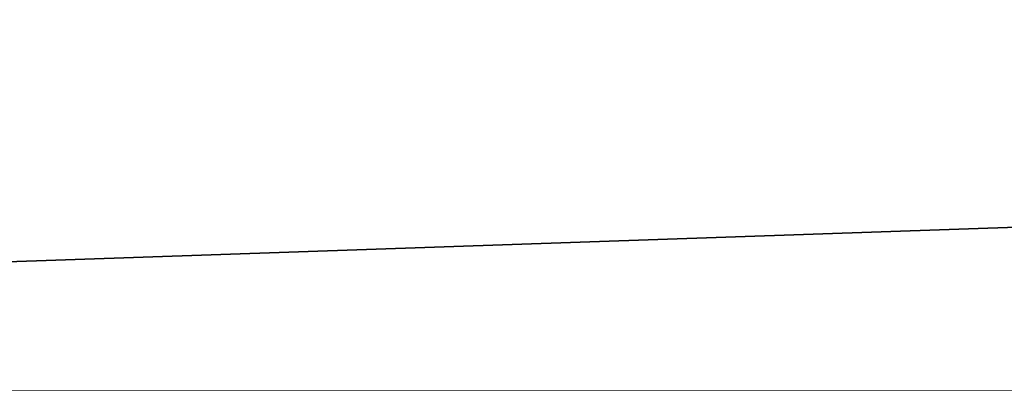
# Model space of a CAD drawing. Header units: millimetres. Extents: x -522 to 188, y -54 to 63.
# Tile 333 of 656: x -4.15162 to -4.13455, y -36.79257 to -36.78627. Entities that reach past the tile are written whole.
import ezdxf

# ---------------------------------------------------------------- set-up
doc = ezdxf.new("R2010")
doc.units = ezdxf.units.MM
doc.header["$LTSCALE"] = 65.185185
for name, color, linetype in [('1', 7, 'CONTINUOUS'), ('2', 7, 'CONTINUOUS'), ('8', 7, 'CONTINUOUS'), ('9', 7, 'CONTINUOUS')]:
    doc.layers.add(name, color=color, linetype=linetype)

msp = doc.modelspace()

# ---------------------------------------------------------------- linework, layer by layer
at = {"layer": '1', "color": 7, "linetype": 'CONTINUOUS'}
for points in [[(-4.178775, -36.8, -12.310068), (-3.364648, 23, -12.557036), (-3.364709, -36.8, -12.557017), (-4.178775, -36.8, -12.310068)], [(-4.178713, 23, -12.310092), (-3.364648, 23, -12.557036), (-4.178775, -36.8, -12.310068), (-4.178713, 23, -12.310092)]]:
    msp.add_3dface(points, dxfattribs=at)
at = {"layer": '2', "color": 7, "linetype": 'CONTINUOUS'}
for points in [[(-3.364709, -36.8, 12.557017), (-4.178713, 23, 12.310092), (-4.178775, -36.8, 12.310068), (-3.364709, -36.8, 12.557017)], [(-3.364648, 23, 12.557036), (-4.178713, 23, 12.310092), (-3.364709, -36.8, 12.557017), (-3.364648, 23, 12.557036)]]:
    msp.add_3dface(points, dxfattribs=at)
at = {"layer": '8', "color": 3, "linetype": 'CONTINUOUS'}
for points in [[(-3.580653, -36.770913, -10.548265), (-4.217377, -36.792709, -10.181648), (-4.262876, -36.770913, -10.291494), (-3.580653, -36.770913, -10.548265)], [(-3.542435, -36.792709, -10.435678), (-4.217377, -36.792709, -10.181648), (-3.580653, -36.770913, -10.548265), (-3.542435, -36.792709, -10.435678)]]:
    msp.add_3dface(points, dxfattribs=at)
at = {"layer": '9', "color": 3, "linetype": 'CONTINUOUS'}
for points in [[(-4.217377, -36.792709, 10.181648), (-3.542435, -36.792709, 10.435678), (-4.262876, -36.770913, 10.291494), (-4.217377, -36.792709, 10.181648)], [(-4.262876, -36.770913, 10.291494), (-3.542435, -36.792709, 10.435678), (-3.580653, -36.770913, 10.548265), (-4.262876, -36.770913, 10.291494)]]:
    msp.add_3dface(points, dxfattribs=at)

doc.saveas('drawing.dxf')
